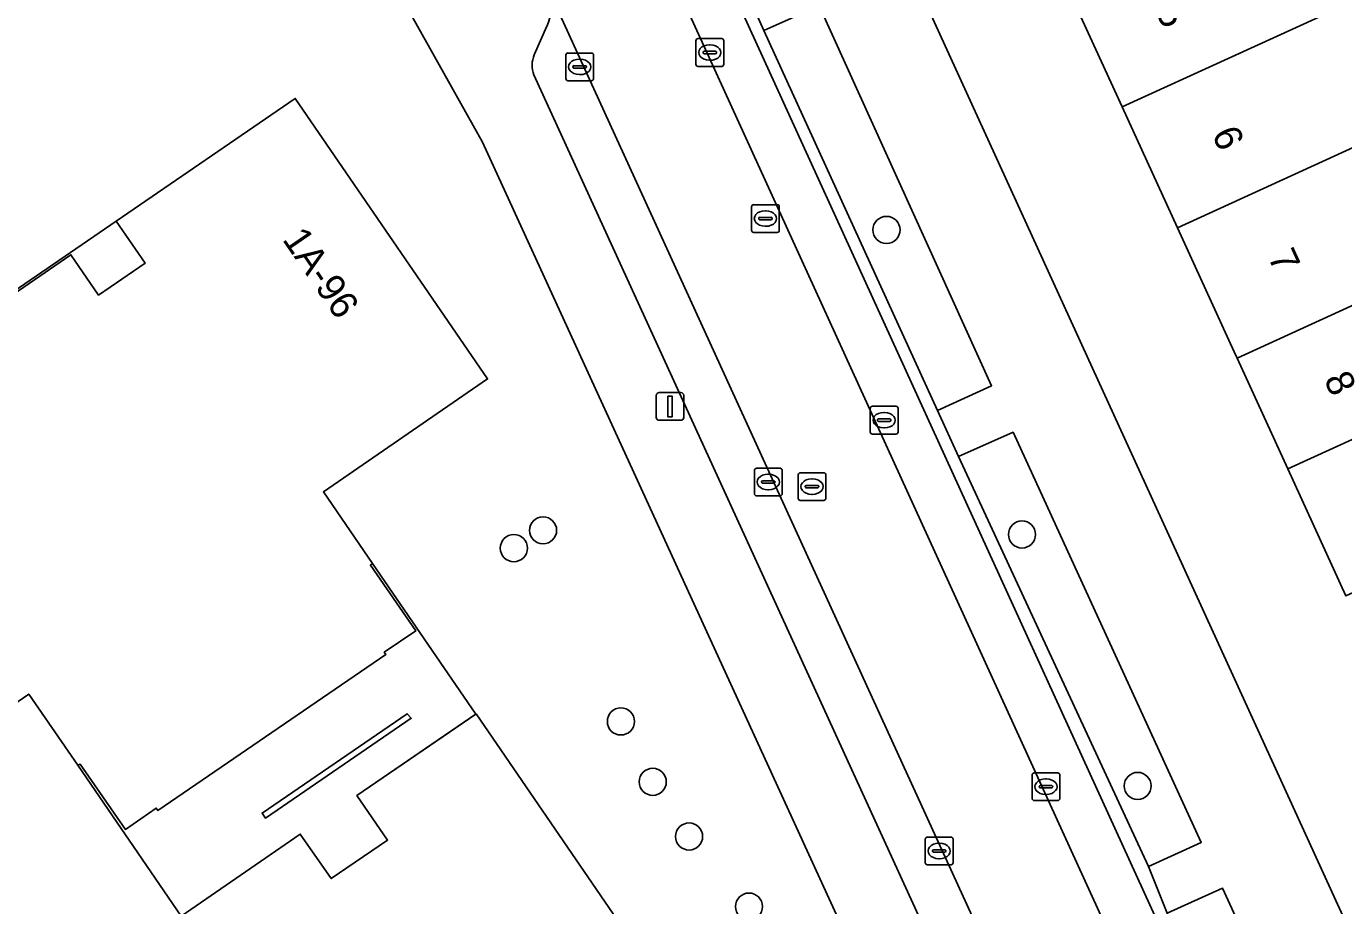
# Model space of a CAD drawing. Extents: x 158086 to 159499, y 382904 to 383981.
# Drawn here: x 158692.22 to 158739.75, y 383645.74 to 383677.49 of the extents above; entities that cross this region are included whole.
import ezdxf

# ---------------------------------------------------------------- set-up
doc = ezdxf.new("R2010")
doc.units = 0
for name, color, linetype in [('IMGEO_Berm_open', 7, 'Continuous'), ('IMGEO_Boom', 7, 'Continuous'), ('IMGEO_Erf', 7, 'Continuous'), ('IMGEO_Groenvoorziening', 7, 'Continuous'), ('IMGEO_Hek', 7, 'Continuous'), ('IMGEO_Kolk', 7, 'Continuous'), ('IMGEO_Lichtmast', 7, 'Continuous'), ('IMGEO_Muur', 7, 'Continuous'), ('IMGEO_Pand', 7, 'Continuous'), ('IMGEO_Pand_nummerreeks', 7, 'Continuous'), ('IMGEO_Pand_overbouw', 7, 'Continuous'), ('IMGEO_Parkeervlak_open', 7, 'Continuous'), ('IMGEO_Rijbaan_lokaal_open', 7, 'Continuous'), ('IMGEO_Rioolput', 7, 'Continuous'), ('IMGEO_Voetpad_open', 7, 'Continuous')]:
    doc.layers.add(name, color=color, linetype=linetype)

msp = doc.modelspace()

# ---------------------------------------------------------------- linework, layer by layer
at = {"layer": 'IMGEO_Berm_open'}
for points in [[(158739.6, 383631.963), (158733.379, 383645.476), (158732.712, 383647.16), (158725.85, 383661.953), (158725.101, 383663.618), (158718.833, 383677.341), (158718.08, 383679.009), (158714.341, 383687.201), (158713.61, 383688.95), (158713.345, 383689.512)], [(158712.896, 383689.292), (158739.137, 383631.779)]]:
    msp.add_lwpolyline(points, dxfattribs=at)
at = {"layer": 'IMGEO_Boom'}
for centre in [(158723.254, 383670.138), (158710.865, 383659.292), (158728.143, 383659.144), (158709.811, 383658.65), (158713.673, 383652.394), (158714.822, 383650.214), (158732.317, 383650.066), (158716.133, 383648.241), (158718.293, 383645.711)]:
    msp.add_circle(centre, 0.489, dxfattribs=at)
at = {"layer": 'IMGEO_Erf'}
for points in [[(158739.824, 383656.927), (158737.73, 383661.509), (158735.902, 383665.51), (158735.799, 383665.736), (158733.753, 383670.215), (158731.759, 383674.58), (158729.658, 383679.179), (158727.813, 383683.218), (158725.694, 383687.857), (158723.781, 383692.044), (158721.683, 383696.636), (158729.597, 383700.252), (158731.695, 383695.66), (158733.608, 383691.473), (158736.048, 383692.588), (158738.168, 383687.947), (158735.728, 383686.833), (158737.573, 383682.795), (158739.674, 383678.195), (158742.114, 383679.31)], [(158716.789, 383695.591), (158747.479, 383628.393)], [(158729.099, 383616.559), (158728.839, 383620.185), (158728.439, 383620.385), (158728.428, 383620.601), (158728.677, 383620.637), (158728.348, 383626.76), (158727.972, 383629.705), (158727.114, 383632.709), (158726.048, 383635.333), (158724.872, 383637.952), (158708.676, 383673.308), (158706.167, 383677.797), (158704.425, 383679.61), (158703.932, 383680.049), (158702.053, 383681.54), (158697.379, 383684.33), (158696.494, 383684.617), (158695.551, 383684.559), (158694.59, 383684.171), (158658.622, 383659.897), (158670.444, 383632.112), (158671.436, 383629.225), (158672.003, 383626.033), (158672.679, 383613.971)], [(158687.222, 383664.705), (158693.83, 383669.241), (158694.831, 383667.787), (158696.505, 383668.935), (158695.464, 383670.452), (158701.922, 383674.884), (158708.866, 383664.758), (158702.938, 383660.68), (158704.716, 383658.092), (158704.635, 383658.036), (158706.269, 383655.66), (158705.136, 383654.891), (158705.192, 383654.808), (158696.97, 383649.179), (158696.908, 383649.264), (158695.796, 383648.497), (158694.163, 383650.856), (158694.082, 383650.811), (158692.312, 383653.38), (158686.375, 383649.304)]]:
    msp.add_lwpolyline(points, dxfattribs=at)
for points in [[(158706.514, 383632.694), (158697.81, 383645.369), (158702.106, 383648.327), (158703.224, 383646.72), (158705.253, 383648.111), (158704.151, 383649.719), (158708.446, 383652.664), (158717.14, 383639.984)], [(158700.85, 383648.908), (158700.729, 383649.083), (158705.964, 383652.674), (158706.107, 383652.51)]]:
    msp.add_lwpolyline(points, close=True, dxfattribs=at)
at = {"layer": 'IMGEO_Groenvoorziening'}
for points in [[(158725.101, 383663.618), (158727.045, 383664.51), (158720.825, 383678.226), (158718.833, 383677.341)], [(158732.712, 383647.16), (158734.604, 383648.021), (158727.825, 383662.833), (158725.85, 383661.953)]]:
    msp.add_lwpolyline(points, close=True, dxfattribs=at)
msp.add_lwpolyline([(158739.087, 383628.728), (158738.677, 383628.523), (158739.53, 383626.485), (158739.783, 383626.333), (158743.781, 383628.02), (158735.379, 383646.372), (158733.379, 383645.476), (158739.6, 383631.963)], dxfattribs=at)
at = {"layer": 'IMGEO_Hek'}
msp.add_lwpolyline([(158704.425, 383679.61), (158706.167, 383677.797), (158708.676, 383673.308), (158724.872, 383637.952), (158726.048, 383635.333), (158727.114, 383632.709), (158727.972, 383629.705), (158728.348, 383626.76), (158728.677, 383620.637), (158728.428, 383620.601), (158728.439, 383620.385)], dxfattribs=at)
at = {"layer": 'IMGEO_Kolk'}
for p, q in [((158716.382, 383676.116), (158716.382, 383676.968)), ((158716.457, 383677.042), (158717.309, 383677.042)), ((158716.684, 383676.585), (158717.082, 383676.585)), ((158716.87, 383676.822), (158716.895, 383676.822)), ((158717.383, 383676.968), (158717.383, 383676.116)), ((158711.686, 383675.598), (158711.686, 383676.45)), ((158711.761, 383676.524), (158712.613, 383676.524)), ((158712.174, 383676.304), (158712.199, 383676.304)), ((158712.687, 383676.45), (158712.687, 383675.598)), ((158716.641, 383676.536), (158716.641, 383676.548)), ((158717.079, 383676.499), (158716.681, 383676.499)), ((158716.893, 383676.262), (158716.868, 383676.262)), ((158717.125, 383676.548), (158717.125, 383676.536)), ((158711.945, 383676.018), (158711.945, 383676.03)), ((158712.383, 383675.981), (158711.985, 383675.981)), ((158711.988, 383676.067), (158712.386, 383676.067)), ((158712.197, 383675.744), (158712.172, 383675.744)), ((158712.429, 383676.03), (158712.429, 383676.018)), ((158717.309, 383676.042), (158716.457, 383676.042)), ((158712.613, 383675.524), (158711.761, 383675.524)), ((158722.746, 383663.77), (158723.598, 383663.77)), ((158722.671, 383662.844), (158722.671, 383663.696)), ((158722.93, 383663.264), (158722.93, 383663.276)), ((158722.973, 383663.313), (158723.371, 383663.313)), ((158723.159, 383663.55), (158723.184, 383663.55)), ((158723.414, 383663.276), (158723.414, 383663.264)), ((158723.672, 383663.696), (158723.672, 383662.844)), ((158723.368, 383663.227), (158722.97, 383663.227)), ((158723.182, 383662.99), (158723.157, 383662.99)), ((158723.598, 383662.77), (158722.746, 383662.77)), ((158718.491, 383660.611), (158718.491, 383661.463)), ((158718.566, 383661.537), (158719.418, 383661.537)), ((158719.492, 383661.463), (158719.492, 383660.611)), ((158718.75, 383661.031), (158718.75, 383661.043)), ((158719.188, 383660.994), (158718.79, 383660.994)), ((158718.793, 383661.08), (158719.191, 383661.08)), ((158718.979, 383661.317), (158719.004, 383661.317)), ((158719.234, 383661.043), (158719.234, 383661.031)), ((158719.418, 383660.537), (158718.566, 383660.537)), ((158719.002, 383660.757), (158718.977, 383660.757)), ((158728.509, 383649.612), (158728.509, 383650.464)), ((158728.584, 383650.538), (158729.436, 383650.538)), ((158729.51, 383650.464), (158729.51, 383649.612)), ((158728.768, 383650.032), (158728.768, 383650.044)), ((158729.206, 383649.995), (158728.808, 383649.995)), ((158728.811, 383650.081), (158729.209, 383650.081)), ((158728.997, 383650.318), (158729.022, 383650.318)), ((158729.252, 383650.044), (158729.252, 383650.032)), ((158729.436, 383649.538), (158728.584, 383649.538)), ((158729.02, 383649.758), (158728.995, 383649.758)), ((158724.656, 383647.292), (158724.656, 383648.144)), ((158724.731, 383648.218), (158725.583, 383648.218)), ((158725.657, 383648.144), (158725.657, 383647.292)), ((158724.915, 383647.712), (158724.915, 383647.724)), ((158725.353, 383647.675), (158724.955, 383647.675)), ((158724.958, 383647.761), (158725.356, 383647.761)), ((158725.144, 383647.998), (158725.169, 383647.998)), ((158725.399, 383647.724), (158725.399, 383647.712)), ((158725.583, 383647.218), (158724.731, 383647.218)), ((158725.167, 383647.438), (158725.142, 383647.438))]:
    msp.add_line(p, q, dxfattribs=at)
for points in [[(158716.382, 383676.116), (158716.382, 383676.968)], [(158716.457, 383677.042), (158717.309, 383677.042)], [(158717.383, 383676.968), (158717.383, 383676.116)], [(158711.686, 383675.598), (158711.686, 383676.45)], [(158711.761, 383676.524), (158712.613, 383676.524)], [(158712.687, 383676.45), (158712.687, 383675.598)], [(158717.309, 383676.042), (158716.457, 383676.042)], [(158712.613, 383675.524), (158711.761, 383675.524)], [(158722.746, 383663.77), (158723.598, 383663.77)], [(158722.671, 383662.844), (158722.671, 383663.696)], [(158723.672, 383663.696), (158723.672, 383662.844)], [(158723.598, 383662.77), (158722.746, 383662.77)], [(158718.491, 383660.611), (158718.491, 383661.463)], [(158718.566, 383661.537), (158719.418, 383661.537)], [(158719.492, 383661.463), (158719.492, 383660.611)], [(158719.418, 383660.537), (158718.566, 383660.537)], [(158728.509, 383649.612), (158728.509, 383650.464)], [(158728.584, 383650.538), (158729.436, 383650.538)], [(158729.51, 383650.464), (158729.51, 383649.612)], [(158729.436, 383649.538), (158728.584, 383649.538)], [(158724.656, 383647.292), (158724.656, 383648.144)], [(158724.731, 383648.218), (158725.583, 383648.218)], [(158725.657, 383648.144), (158725.657, 383647.292)], [(158725.583, 383647.218), (158724.731, 383647.218)]]:
    msp.add_lwpolyline(points, dxfattribs=at)
for centre, radius, start, end in [((158716.459, 383676.966), 0.0765, 91.552, 178.448), ((158716.459, 383676.966), 0.0765, 91.552, 178.448), ((158716.681, 383676.545), 0.0403, 85.8775, 175.7526), ((158717.086, 383676.547), 0.0386, 1.7309, 96.639), ((158717.307, 383676.966), 0.0765, 1.552, 88.448), ((158717.307, 383676.966), 0.0765, 1.552, 88.448), ((158711.763, 383676.448), 0.0765, 91.552, 178.448), ((158711.763, 383676.448), 0.0765, 91.552, 178.448), ((158712.611, 383676.448), 0.0765, 1.552, 88.448), ((158712.611, 383676.448), 0.0765, 1.552, 88.448), ((158716.459, 383676.118), 0.0765, 181.552, 268.448), ((158716.459, 383676.118), 0.0765, 181.552, 268.448), ((158716.678, 383676.535), 0.0366, 178.938, 274.7102), ((158717.082, 383676.542), 0.043, 264.8664, 352.4533), ((158717.307, 383676.118), 0.0765, 271.552, 358.448), ((158717.307, 383676.118), 0.0765, 271.552, 358.448), ((158711.985, 383676.027), 0.0403, 85.8775, 175.7526), ((158711.982, 383676.017), 0.0366, 178.938, 274.7102), ((158712.386, 383676.024), 0.043, 264.8664, 352.4533), ((158712.39, 383676.029), 0.0386, 1.7309, 96.639), ((158711.763, 383675.6), 0.0765, 181.552, 268.448), ((158711.763, 383675.6), 0.0765, 181.552, 268.448), ((158712.611, 383675.6), 0.0765, 271.552, 358.448), ((158712.611, 383675.6), 0.0765, 271.552, 358.448), ((158722.748, 383663.694), 0.0765, 91.552, 178.448), ((158722.748, 383663.694), 0.0765, 91.552, 178.448), ((158723.596, 383663.694), 0.0765, 1.552, 88.448), ((158723.596, 383663.694), 0.0765, 1.552, 88.448), ((158722.97, 383663.273), 0.0403, 85.8775, 175.7526), ((158723.375, 383663.275), 0.0386, 1.7309, 96.639), ((158722.748, 383662.846), 0.0765, 181.552, 268.448), ((158722.748, 383662.846), 0.0765, 181.552, 268.448), ((158722.967, 383663.263), 0.0366, 178.938, 274.7102), ((158723.371, 383663.27), 0.043, 264.8664, 352.4533), ((158723.596, 383662.846), 0.0765, 271.552, 358.448), ((158723.596, 383662.846), 0.0765, 271.552, 358.448), ((158718.568, 383661.461), 0.0765, 91.552, 178.448), ((158718.568, 383661.461), 0.0765, 91.552, 178.448), ((158719.416, 383661.461), 0.0765, 1.552, 88.448), ((158719.416, 383661.461), 0.0765, 1.552, 88.448), ((158718.79, 383661.04), 0.0403, 85.8775, 175.7526), ((158718.787, 383661.03), 0.0366, 178.938, 274.7102), ((158719.191, 383661.037), 0.043, 264.8664, 352.4533), ((158719.195, 383661.042), 0.0386, 1.7309, 96.639), ((158718.568, 383660.613), 0.0765, 181.552, 268.448), ((158718.568, 383660.613), 0.0765, 181.552, 268.448), ((158719.416, 383660.613), 0.0765, 271.552, 358.448), ((158719.416, 383660.613), 0.0765, 271.552, 358.448), ((158728.586, 383650.462), 0.0765, 91.552, 178.448), ((158728.586, 383650.462), 0.0765, 91.552, 178.448), ((158729.434, 383650.462), 0.0765, 1.552, 88.448), ((158729.434, 383650.462), 0.0765, 1.552, 88.448), ((158728.808, 383650.041), 0.0403, 85.8775, 175.7526), ((158728.805, 383650.031), 0.0366, 178.938, 274.7102), ((158729.209, 383650.038), 0.043, 264.8664, 352.4533), ((158729.213, 383650.043), 0.0386, 1.7309, 96.639), ((158728.586, 383649.614), 0.0765, 181.552, 268.448), ((158728.586, 383649.614), 0.0765, 181.552, 268.448), ((158729.434, 383649.614), 0.0765, 271.552, 358.448), ((158729.434, 383649.614), 0.0765, 271.552, 358.448), ((158724.733, 383648.142), 0.0765, 91.552, 178.448), ((158724.733, 383648.142), 0.0765, 91.552, 178.448), ((158725.581, 383648.142), 0.0765, 1.552, 88.448), ((158725.581, 383648.142), 0.0765, 1.552, 88.448), ((158724.955, 383647.721), 0.0403, 85.8775, 175.7526), ((158724.952, 383647.711), 0.0366, 178.938, 274.7102), ((158725.356, 383647.718), 0.043, 264.8664, 352.4533), ((158725.36, 383647.723), 0.0386, 1.7309, 96.639), ((158724.733, 383647.294), 0.0765, 181.552, 268.448), ((158724.733, 383647.294), 0.0765, 181.552, 268.448), ((158725.581, 383647.294), 0.0765, 271.552, 358.448), ((158725.581, 383647.294), 0.0765, 271.552, 358.448)]:
    msp.add_arc(centre, radius, start, end, dxfattribs=at)
for centre, major_axis, ratio, start_param, end_param in [((158716.869, 383676.542), (-0.387, 0.002), 0.722429, 4.712389, 7.853982), ((158716.894, 383676.542), (-0.39, 0.002), 0.717154, 1.570796, 4.712389), ((158712.173, 383676.024), (-0.387, 0.002), 0.722429, 4.712389, 7.853982), ((158712.198, 383676.024), (-0.39, 0.002), 0.717154, 1.570796, 4.712389), ((158723.158, 383663.27), (-0.387, 0.002), 0.722429, 4.712389, 7.853982), ((158723.183, 383663.27), (-0.39, 0.002), 0.717154, 1.570796, 4.712389), ((158718.978, 383661.037), (-0.387, 0.002), 0.722429, 4.712389, 7.853982), ((158719.003, 383661.037), (-0.39, 0.002), 0.717154, 1.570796, 4.712389), ((158728.996, 383650.038), (-0.387, 0.002), 0.722429, 4.712389, 7.853982), ((158729.021, 383650.038), (-0.39, 0.002), 0.717154, 1.570796, 4.712389), ((158725.143, 383647.718), (-0.387, 0.002), 0.722429, 4.712389, 7.853982), ((158725.168, 383647.718), (-0.39, 0.002), 0.717154, 1.570796, 4.712389)]:
    msp.add_ellipse(centre, major_axis=major_axis, ratio=ratio, start_param=start_param, end_param=end_param, dxfattribs=at)
at = {"layer": 'IMGEO_Lichtmast'}
for p, q in [((158715.051, 383664.265), (158715.841, 383664.265)), ((158715.841, 383664.265), (158715.051, 383664.265)), ((158714.951, 383663.365), (158714.951, 383664.165)), ((158714.951, 383664.165), (158714.951, 383663.365)), ((158715.941, 383664.165), (158715.941, 383663.365)), ((158715.941, 383663.365), (158715.941, 383664.165)), ((158715.841, 383663.265), (158715.051, 383663.265)), ((158715.051, 383663.265), (158715.841, 383663.265))]:
    msp.add_line(p, q, dxfattribs=at)
msp.add_lwpolyline([(158715.371, 383664.14), (158715.521, 383664.14), (158715.521, 383663.39), (158715.371, 383663.39), (158715.371, 383664.14)], dxfattribs=at)
for centre, start, end in [((158715.051, 383664.165), 90, 180), ((158715.051, 383664.165), 90, 180), ((158715.841, 383664.165), 0, 90), ((158715.841, 383664.165), 360, 90), ((158715.051, 383663.365), 180, 270), ((158715.051, 383663.365), 180, 270), ((158715.841, 383663.365), 270, 0), ((158715.841, 383663.365), 270, 0)]:
    msp.add_arc(centre, 0.1, start, end, dxfattribs=at)
at = {"layer": 'IMGEO_Muur'}
msp.add_lwpolyline([(158706.107, 383652.51), (158705.964, 383652.674), (158700.729, 383649.083), (158700.85, 383648.908)], close=True, dxfattribs=at)
at = {"layer": 'IMGEO_Pand'}
for points in [[(158737.573, 383682.795), (158729.658, 383679.179), (158731.759, 383674.58), (158739.674, 383678.195)], [(158744.108, 383674.945), (158742.114, 383679.31), (158739.674, 383678.195), (158731.759, 383674.58), (158733.753, 383670.215), (158741.668, 383673.831)], [(158744.108, 383674.945), (158741.668, 383673.831), (158733.753, 383670.215), (158735.799, 383665.736), (158735.902, 383665.51), (158743.819, 383669.125), (158746.37, 383670.291), (158744.221, 383674.997)], [(158743.819, 383669.125), (158735.902, 383665.51), (158737.73, 383661.509), (158745.645, 383665.126)], [(158737.73, 383661.509), (158739.824, 383656.927), (158747.739, 383660.543), (158745.645, 383665.126)], [(158708.446, 383652.664), (158704.151, 383649.719), (158705.253, 383648.111), (158703.224, 383646.72), (158702.106, 383648.327), (158697.81, 383645.369), (158706.514, 383632.694), (158717.14, 383639.984)]]:
    msp.add_lwpolyline(points, close=True, dxfattribs=at)
msp.add_lwpolyline([(158686.375, 383649.304), (158692.312, 383653.38), (158694.082, 383650.811), (158694.163, 383650.856), (158695.796, 383648.497), (158696.908, 383649.264), (158696.97, 383649.179), (158705.192, 383654.808), (158705.136, 383654.891), (158706.269, 383655.66), (158704.635, 383658.036), (158704.716, 383658.092), (158702.938, 383660.68), (158708.866, 383664.758), (158701.922, 383674.884), (158695.464, 383670.452), (158696.505, 383668.935), (158694.831, 383667.787), (158693.83, 383669.241), (158687.222, 383664.705)], dxfattribs=at)
at = {"layer": 'IMGEO_Pand_overbouw'}
for points in [[(158681.59, 383656.267), (158681.684, 383656.321), (158680.398, 383658.194), (158688.051, 383663.47), (158687.222, 383664.705), (158693.83, 383669.241), (158694.831, 383667.787), (158696.505, 383668.935), (158695.464, 383670.452), (158679.4, 383659.428)], [(158704.716, 383658.092), (158704.635, 383658.036), (158706.269, 383655.66), (158705.136, 383654.891), (158705.192, 383654.808), (158696.97, 383649.179), (158696.908, 383649.264), (158695.796, 383648.497), (158694.163, 383650.856), (158694.082, 383650.811), (158697.81, 383645.369), (158702.106, 383648.327), (158703.224, 383646.72), (158705.253, 383648.111), (158704.151, 383649.719), (158708.442, 383652.661)]]:
    msp.add_lwpolyline(points, close=True, dxfattribs=at)
at = {"layer": 'IMGEO_Parkeervlak_open'}
for points in [[(158712.335, 383689.81), (158710.735, 383690.366), (158710.226, 383690.893), (158738.566, 383628.788)], [(158739.137, 383631.779), (158712.896, 383689.292)]]:
    msp.add_lwpolyline(points, dxfattribs=at)
at = {"layer": 'IMGEO_Rijbaan_lokaal_open'}
msp.add_lwpolyline([(158732.878, 383626.774), (158733.114, 383623.695), (158739.53, 383626.485), (158738.677, 383628.523), (158738.566, 383628.788), (158710.226, 383690.893), (158709.824, 383691.77), (158709.011, 383693.543), (158705.457, 383691.177), (158706.574, 383688.731), (158709.663, 383681.933), (158711.081, 383678.763), (158730.724, 383635.785)], dxfattribs=at)
at = {"layer": 'IMGEO_Rioolput'}
for p, q in [((158718.387, 383670.123), (158718.387, 383670.975)), ((158718.462, 383671.049), (158719.314, 383671.049)), ((158719.388, 383670.975), (158719.388, 383670.123)), ((158718.646, 383670.543), (158718.646, 383670.555)), ((158719.084, 383670.506), (158718.686, 383670.506)), ((158718.689, 383670.592), (158719.087, 383670.592)), ((158718.875, 383670.829), (158718.9, 383670.829)), ((158719.13, 383670.555), (158719.13, 383670.543)), ((158719.314, 383670.049), (158718.462, 383670.049)), ((158718.898, 383670.269), (158718.873, 383670.269)), ((158720.143, 383661.372), (158720.995, 383661.372)), ((158720.068, 383660.446), (158720.068, 383661.298)), ((158720.37, 383660.915), (158720.768, 383660.915)), ((158720.556, 383661.152), (158720.581, 383661.152)), ((158721.069, 383661.298), (158721.069, 383660.446)), ((158720.327, 383660.866), (158720.327, 383660.878)), ((158720.765, 383660.829), (158720.367, 383660.829)), ((158720.579, 383660.592), (158720.554, 383660.592)), ((158720.811, 383660.878), (158720.811, 383660.866)), ((158720.995, 383660.372), (158720.143, 383660.372))]:
    msp.add_line(p, q, dxfattribs=at)
for points in [[(158718.387, 383670.123), (158718.387, 383670.975)], [(158718.462, 383671.049), (158719.314, 383671.049)], [(158719.388, 383670.975), (158719.388, 383670.123)], [(158719.314, 383670.049), (158718.462, 383670.049)], [(158720.143, 383661.372), (158720.995, 383661.372)], [(158720.068, 383660.446), (158720.068, 383661.298)], [(158721.069, 383661.298), (158721.069, 383660.446)], [(158720.995, 383660.372), (158720.143, 383660.372)]]:
    msp.add_lwpolyline(points, dxfattribs=at)
for centre, radius, start, end in [((158718.464, 383670.973), 0.0765, 91.552, 178.448), ((158718.464, 383670.973), 0.0765, 91.552, 178.448), ((158719.312, 383670.973), 0.0765, 1.552, 88.448), ((158719.312, 383670.973), 0.0765, 1.552, 88.448), ((158718.686, 383670.552), 0.0403, 85.8775, 175.7526), ((158718.683, 383670.542), 0.0366, 178.938, 274.7102), ((158719.087, 383670.549), 0.043, 264.8664, 352.4533), ((158719.091, 383670.554), 0.0386, 1.7309, 96.639), ((158718.464, 383670.125), 0.0765, 181.552, 268.448), ((158718.464, 383670.125), 0.0765, 181.552, 268.448), ((158719.312, 383670.125), 0.0765, 271.552, 358.448), ((158719.312, 383670.125), 0.0765, 271.552, 358.448), ((158720.145, 383661.296), 0.0765, 91.552, 178.448), ((158720.145, 383661.296), 0.0765, 91.552, 178.448), ((158720.993, 383661.296), 0.0765, 1.552, 88.448), ((158720.993, 383661.296), 0.0765, 1.552, 88.448), ((158720.367, 383660.875), 0.0403, 85.8775, 175.7526), ((158720.772, 383660.877), 0.0386, 1.7309, 96.639), ((158720.145, 383660.448), 0.0765, 181.552, 268.448), ((158720.145, 383660.448), 0.0765, 181.552, 268.448), ((158720.364, 383660.865), 0.0366, 178.938, 274.7102), ((158720.768, 383660.872), 0.043, 264.8664, 352.4533), ((158720.993, 383660.448), 0.0765, 271.552, 358.448), ((158720.993, 383660.448), 0.0765, 271.552, 358.448)]:
    msp.add_arc(centre, radius, start, end, dxfattribs=at)
for centre, major_axis, ratio, start_param, end_param in [((158718.874, 383670.549), (-0.387, 0.002), 0.722429, 4.712389, 7.853982), ((158718.899, 383670.549), (-0.39, 0.002), 0.717154, 1.570796, 4.712389), ((158720.555, 383660.872), (-0.387, 0.002), 0.722429, 4.712389, 7.853982), ((158720.58, 383660.872), (-0.39, 0.002), 0.717154, 1.570796, 4.712389)]:
    msp.add_ellipse(centre, major_axis=major_axis, ratio=ratio, start_param=start_param, end_param=end_param, dxfattribs=at)
at = {"layer": 'IMGEO_Voetpad_open'}
for points in [[(158749.231, 383617.979), (158751.173, 383618.471), (158751.921, 383618.666), (158751.504, 383619.643), (158748.534, 383626.084), (158747.479, 383628.393), (158716.789, 383695.591)], [(158701.192, 383687.853), (158698.017, 383688.452), (158694.59, 383684.171), (158695.551, 383684.559), (158696.494, 383684.617), (158697.379, 383684.33), (158702.053, 383681.54), (158703.932, 383680.049), (158704.425, 383679.61), (158706.167, 383677.797), (158708.676, 383673.308), (158724.872, 383637.952), (158726.048, 383635.333), (158727.114, 383632.709), (158727.972, 383629.705), (158728.348, 383626.76), (158728.677, 383620.637), (158728.428, 383620.601), (158728.439, 383620.385), (158728.839, 383620.185), (158729.099, 383616.559)], [(158718.08, 383679.009), (158718.833, 383677.341), (158720.825, 383678.226), (158727.045, 383664.51), (158725.101, 383663.618), (158725.85, 383661.953), (158727.825, 383662.833), (158734.604, 383648.021), (158732.712, 383647.16), (158733.379, 383645.476), (158735.379, 383646.372), (158743.781, 383628.02)], [(158730.724, 383635.785), (158711.081, 383678.763)], [(158711.007, 383677.487), (158710.549, 383676.458)], [(158710.549, 383676.458), (158711.007, 383677.487)], [(158710.536, 383675.731), (158728.481, 383636.469), (158729.642, 383633.667)], [(158729.642, 383633.667), (158728.481, 383636.469), (158710.536, 383675.731)]]:
    msp.add_lwpolyline(points, dxfattribs=at)
for centre, radius, start, end in [((158709.177, 383678.233), 1.976, 337.816, 15.5458), ((158709.177, 383678.233), 1.976, 337.816, 15.5458), ((158711.417, 383676.079), 0.948, 156.4152, 201.5359), ((158711.417, 383676.079), 0.948, 156.4152, 201.5359)]:
    msp.add_arc(centre, radius, start, end, dxfattribs=at)

# ---------------------------------------------------------------- texts
at = {"layer": 'IMGEO_Pand_nummerreeks'}
for s, rotation, p in [('5', 294.5529, (158732.957, 383678.023)), ('6', 294.551, (158734.979, 383673.598)), ('1A-96', 304.4412, (158701.437, 383669.792)), ('7', 294.551, (158737, 383669.173)), ('8', 294.551, (158739.023, 383664.744))]:
    msp.add_text(s, height=1, rotation=rotation, dxfattribs=at).set_placement(p)

doc.saveas('drawing.dxf')
